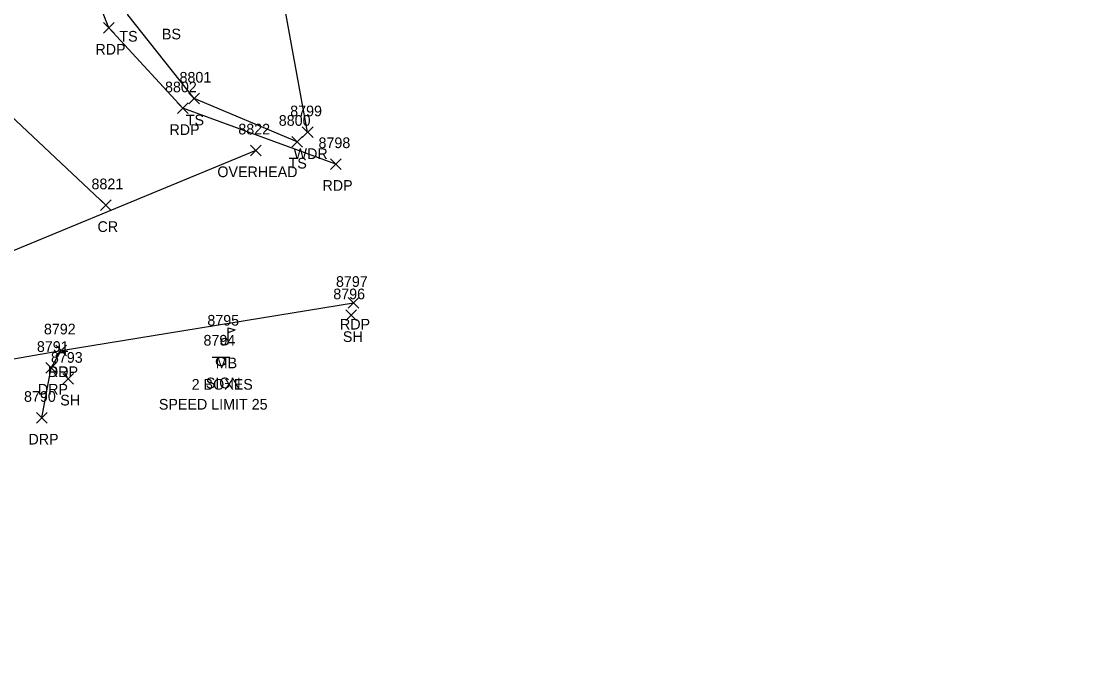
# Model space of a CAD drawing. Extents: x 1611797 to 1633212, y 298978 to 305475.
# Drawn here: x 1628401.2 to 1628602, y 304270.1 to 304392.9 of the extents above; entities that cross this region are included whole.
import ezdxf

# ---------------------------------------------------------------- set-up
doc = ezdxf.new("R2010")
doc.units = 0
for name, color, linetype in [('L_A', 7, 'Continuous'), ('L_C', 7, 'Continuous'), ('L_I', 7, 'Continuous'), ('L_TIC', 7, 'Continuous'), ('LAWA', 7, 'Continuous'), ('LELB', 7, 'Continuous'), ('LMB', 7, 'Continuous'), ('P_A', 7, 'Continuous'), ('P_I', 7, 'Continuous'), ('P_TIC', 7, 'Continuous'), ('PET', 7, 'Continuous'), ('PRC', 7, 'Continuous'), ('R_A', 7, 'Continuous'), ('R_I', 7, 'Continuous'), ('R_TIC', 7, 'Continuous'), ('RDP', 7, 'Continuous'), ('S_A', 7, 'Continuous'), ('S_C', 7, 'Continuous'), ('S_I', 7, 'Continuous'), ('SSGN', 7, 'Continuous'), ('U_A', 7, 'Continuous'), ('U_I', 7, 'Continuous'), ('U_TIC', 7, 'Continuous'), ('UCO', 7, 'Continuous')]:
    doc.layers.add(name, color=color, linetype=linetype)

msp = doc.modelspace()

# ---------------------------------------------------------------- linework, layer by layer
at = {"layer": 'L_TIC'}
for points in [[(1628432.61, 304377.39), (1628434.61, 304379.39)], [(1628434.61, 304377.39), (1628432.61, 304379.39)], [(1628453.84, 304371.08), (1628455.84, 304373.08)], [(1628455.84, 304371.08), (1628453.84, 304373.08)], [(1628451.86, 304369.3), (1628453.86, 304371.3)], [(1628453.86, 304369.3), (1628451.86, 304371.3)], [(1628461.96, 304336.79), (1628463.96, 304338.79)], [(1628463.96, 304336.79), (1628461.96, 304338.79)], [(1628409.01, 304324.89), (1628411.01, 304326.89)], [(1628411.01, 304324.89), (1628409.01, 304326.89)]]:
    msp.add_lwpolyline(points, dxfattribs=at)
at = {"layer": 'LAWA'}
msp.add_lwpolyline([(1628454.84, 304372.08), (1628448.3, 304407.8), (1628445.62, 304432.04), (1628449.26, 304439.66), (1628486.33, 304469.41)], dxfattribs=at)
at = {"layer": 'LELB'}
msp.add_lwpolyline([(1628452.86, 304370.3), (1628433.61, 304378.39), (1628421.16, 304394.08), (1628416.88, 304415.08), (1628417.73, 304425.83), (1628422.96, 304435.59), (1628441.88, 304450.2), (1628480.61, 304478.15), (1628507.6, 304495.11), (1628556.42, 304526.63), (1628651.04, 304586.32)], dxfattribs=at)
at = {"layer": 'LMB'}
for p, q in [((1628439.96, 304335.45), (1628441.26, 304335.06)), ((1628439.97, 304332.85), (1628439.97, 304335.45)), ((1628439.97, 304334.55), (1628441.25, 304335.06)), ((1628439.31, 304332.85), (1628439.31, 304332.85))]:
    msp.add_line(p, q, dxfattribs=at)
msp.add_circle((1628439.31, 304332.85), 0.656, dxfattribs=at)
at = {"layer": 'P_TIC'}
for points in [[(1628416.59, 304390.64), (1628418.59, 304392.64)], [(1628418.59, 304390.64), (1628416.59, 304392.64)], [(1628430.46, 304375.58), (1628432.46, 304377.58)], [(1628432.46, 304375.58), (1628430.46, 304377.58)], [(1628459.13, 304365.12), (1628461.13, 304367.12)], [(1628461.13, 304365.12), (1628459.13, 304367.12)], [(1628416.04, 304357.41), (1628418.04, 304359.41)], [(1628418.04, 304357.41), (1628416.04, 304359.41)], [(1628462.4, 304339.12), (1628464.4, 304341.12)], [(1628464.4, 304339.12), (1628462.4, 304341.12)], [(1628407.7, 304330.21), (1628409.7, 304332.21)], [(1628409.7, 304330.21), (1628407.7, 304332.21)]]:
    msp.add_lwpolyline(points, dxfattribs=at)
at = {"layer": 'PET'}
for points in [[(1628460.13, 304366.12), (1628431.46, 304376.58), (1628417.59, 304391.64), (1628409.74, 304411.62), (1628416.31, 304442.79)], [(1627982, 304270.08), (1628027.65, 304274.59), (1628078.62, 304279.32), (1628124.05, 304287.09), (1628186.91, 304296.82), (1628222.7, 304301.96), (1628246.95, 304304.87), (1628262.66, 304307.51), (1628290.41, 304312.26), (1628340.56, 304319.95), (1628375.05, 304325.33), (1628408.7, 304331.21), (1628463.4, 304340.12)]]:
    msp.add_lwpolyline(points, dxfattribs=at)
at = {"layer": 'PRC'}
msp.add_lwpolyline([(1628379.62, 304397.68), (1628398.13, 304376.26), (1628417.04, 304358.41)], dxfattribs=at)
at = {"layer": 'R_TIC'}
for points in [[(1628407.7, 304330.21), (1628409.7, 304332.21)], [(1628409.7, 304330.21), (1628407.7, 304332.21)], [(1628405.81, 304326.93), (1628407.81, 304328.93)], [(1628407.81, 304326.93), (1628405.81, 304328.93)], [(1628404.06, 304317.57), (1628406.06, 304319.57)], [(1628406.06, 304317.57), (1628404.06, 304319.57)]]:
    msp.add_lwpolyline(points, dxfattribs=at)
at = {"layer": 'RDP'}
msp.add_lwpolyline([(1628405.06, 304318.57), (1628406.81, 304327.93), (1628408.7, 304331.21)], dxfattribs=at)
at = {"layer": 'SSGN'}
for p, q in [((1628436.96, 304329.97), (1628440.29, 304329.97)), ((1628438.61, 304329.13), (1628438.61, 304329.13))]:
    msp.add_line(p, q, dxfattribs=at)
msp.add_circle((1628438.61, 304329.13), 0.833, dxfattribs=at)
at = {"layer": 'U_TIC'}
for points in [[(1628444.11, 304367.68), (1628446.11, 304369.68)], [(1628446.11, 304367.68), (1628444.11, 304369.68)]]:
    msp.add_lwpolyline(points, dxfattribs=at)
at = {"layer": 'UCO'}
msp.add_lwpolyline([(1628445.11, 304368.68), (1628321.84, 304317.7)], dxfattribs=at)

# ---------------------------------------------------------------- texts
at = {"layer": 'L_A'}
for s, p in [('TS', (1628419.57, 304389.08)), ('BS', (1628427.54, 304389.5)), ('TS', (1628432.02, 304373.39)), ('WDR', (1628452.2, 304367.08)), ('TS', (1628451.27, 304365.3)), ('SH', (1628461.44, 304332.79)), ('MB', (1628437.62, 304327.85)), ('SH', (1628408.5, 304320.89))]:
    msp.add_text(s, height=2, dxfattribs=at).set_placement(p)
at = {"layer": 'L_C'}
msp.add_text('2 BOXES', height=2, dxfattribs=at).set_placement((1628433.12, 304323.85))
at = {"layer": 'L_I'}
for s, p in [('8801', (1628430.84, 304381.39)), ('8799', (1628451.57, 304375.08)), ('8800', (1628449.43, 304373.3)), ('8796', (1628459.64, 304340.79)), ('8795', (1628436.05, 304335.85)), ('8793', (1628406.75, 304328.89))]:
    msp.add_text(s, height=2, dxfattribs=at).set_placement(p)
at = {"layer": 'P_A'}
for s, p in [('RDP', (1628415.08, 304386.64)), ('RDP', (1628428.95, 304371.58)), ('RDP', (1628457.62, 304361.12)), ('CR', (1628415.47, 304353.41)), ('RDP', (1628460.89, 304335.12)), ('RDP', (1628406.19, 304326.21))]:
    msp.add_text(s, height=2, dxfattribs=at).set_placement(p)
at = {"layer": 'P_I'}
for s, p in [('8802', (1628428.12, 304379.58)), ('8798', (1628456.87, 304369.12)), ('8821', (1628414.35, 304361.41)), ('8797', (1628460.14, 304343.12)), ('8792', (1628405.44, 304334.21))]:
    msp.add_text(s, height=2, dxfattribs=at).set_placement(p)
at = {"layer": 'R_A'}
for p in [(1628406.19, 304326.21), (1628404.3, 304322.93), (1628402.54, 304313.57)]:
    msp.add_text('DRP', height=2, dxfattribs=at).set_placement(p)
at = {"layer": 'R_I'}
for s, p in [('8792', (1628405.44, 304334.21)), ('8791', (1628404.12, 304330.93)), ('8790', (1628401.71, 304321.57))]:
    msp.add_text(s, height=2, dxfattribs=at).set_placement(p)
at = {"layer": 'S_A'}
msp.add_text('SIGN', height=2, dxfattribs=at).set_placement((1628435.75, 304324.11))
at = {"layer": 'S_C'}
msp.add_text('SPEED LIMIT 25', height=2, dxfattribs=at).set_placement((1628426.97, 304320.11))
at = {"layer": 'S_I'}
msp.add_text('8794', height=2, dxfattribs=at).set_placement((1628435.33, 304332.11))
at = {"layer": 'U_A'}
msp.add_text('OVERHEAD', height=2, dxfattribs=at).set_placement((1628437.93, 304363.68))
at = {"layer": 'U_I'}
msp.add_text('8822', height=2, dxfattribs=at).set_placement((1628441.85, 304371.68))

doc.saveas('drawing.dxf')
